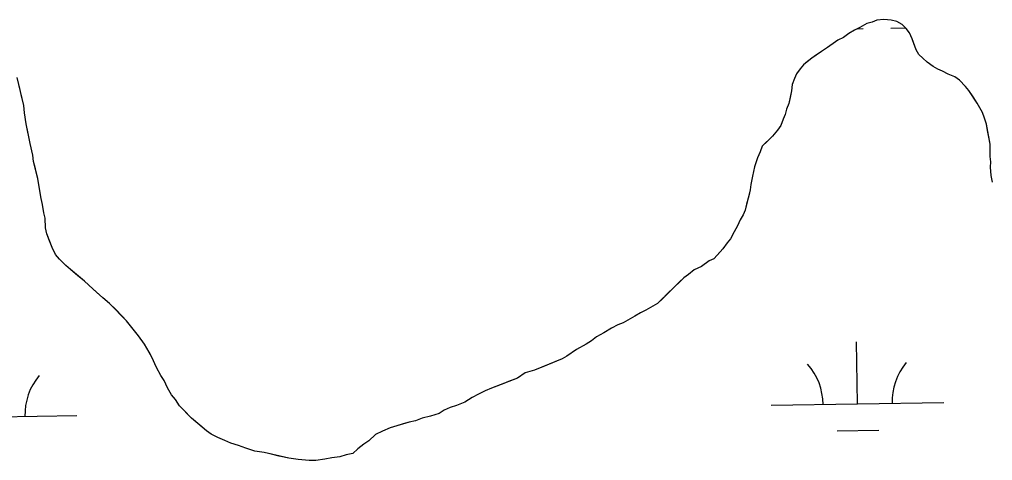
# Model space of a CAD drawing. Extents: x 3807117 to 3845308, y 337856 to 363736.
# Drawn here: x 3838492 to 3839055, y 346071 to 346326 of the extents above; entities that cross this region are included whole.
import ezdxf

# ---------------------------------------------------------------- set-up
doc = ezdxf.new("R2010")
doc.units = 0
doc.layers.add('V-TOPO-SHOR', color=7, linetype='Continuous')
doc.layers.add('V-WETL-SWMP', color=7, linetype='Continuous')

msp = doc.modelspace()

# ---------------------------------------------------------------- linework, layer by layer
at = {"layer": 'V-TOPO-SHOR'}
for points in [[(3839054.98, 346231.92), (3839054.23, 346235.88), (3839053.89, 346240.62), (3839053.93, 346243.78), (3839053.57, 346246.94), (3839053.61, 346250.49), (3839053.65, 346254.05), (3839052.9, 346258.01), (3839052.16, 346261.96), (3839051.41, 346265.52), (3839050.26, 346269.09), (3839049.11, 346272.26), (3839047.56, 346275.04), (3839046.02, 346277.82), (3839043.69, 346281.4), (3839041.35, 346284.98), (3839039.41, 346287.37), (3839035.89, 346290.97), (3839033.15, 346292.97), (3839029.22, 346294.59), (3839026.08, 346296.21), (3839023.33, 346297.42), (3839020.58, 346299.03), (3839017.06, 346301.44), (3839014.71, 346303.84), (3839012.37, 346305.84), (3839010.82, 346308.62), (3839009.67, 346311.79), (3839008.52, 346314.96), (3839006.98, 346318.53), (3839005.03, 346320.93), (3839002.69, 346323.32), (3838999.55, 346324.93), (3838996.4, 346325.76), (3838992.06, 346326.2), (3838988.11, 346325.85), (3838985.33, 346324.7), (3838982.16, 346323.94), (3838978.19, 346321.62), (3838975.01, 346320.07)], [(3838975.01, 346320.07), (3838971.83, 346318.13), (3838968.65, 346315.8), (3838965.47, 346314.26), (3838962.69, 346312.31), (3838959.5, 346309.98), (3838955.92, 346307.65), (3838953.14, 346305.71), (3838950.35, 346303.76), (3838947.96, 346301.82), (3838945.57, 346299.87), (3838943.57, 346297.52), (3838941.56, 346294.78), (3838940.35, 346292.03), (3838939.12, 346288.49), (3838938.69, 346284.94), (3838937.86, 346281), (3838937.03, 346277.46), (3838935.81, 346274.31), (3838934.98, 346271.16), (3838933.77, 346268.41), (3838932.54, 346264.87), (3838930.54, 346262.13), (3838927.73, 346258.6), (3838924.54, 346255.48), (3838921.75, 346252.75), (3838920.53, 346249.6), (3838918.91, 346246.07), (3838917.27, 346240.95), (3838916.03, 346235.44), (3838915.18, 346230.71), (3838914.75, 346227.55), (3838913.93, 346224.01), (3838912.69, 346219.29), (3838911.86, 346215.74), (3838910.64, 346212.99), (3838909.03, 346210.24)], [(3838544.03, 346161.78), (3838540.12, 346164.98), (3838536.6, 346168.18), (3838534.25, 346170.18), (3838529.56, 346174.58), (3838525.65, 346177.78), (3838521.35, 346181.38), (3838518.61, 346183.78), (3838515.09, 346187.37), (3838512.75, 346190.16), (3838510.83, 346194.13), (3838509.29, 346198.1), (3838507.75, 346202.06), (3838507, 346205.62), (3838506.67, 346211.16), (3838505.92, 346214.33), (3838505.18, 346219.07), (3838504.43, 346222.63), (3838503.32, 346229.36), (3838502.58, 346234.11), (3838501.06, 346239.65), (3838499.93, 346244.01), (3838499.57, 346247.56), (3838498.07, 346254.29), (3838496.95, 346260.23), (3838495.83, 346265.77), (3838494.71, 346272.1), (3838494.37, 346276.45), (3838492.86, 346282.78), (3838491.73, 346287.93)], [(3838909.03, 346210.24), (3838907.41, 346206.71), (3838905.4, 346203.18), (3838903.38, 346199.25), (3838901.38, 346196.9), (3838898.97, 346193.37), (3838895.78, 346189.86), (3838893.78, 346187.51), (3838891, 346186.36), (3838886.62, 346183.25), (3838882.26, 346181.32), (3838879.07, 346178.59), (3838876.28, 346176.65), (3838873.89, 346174.3), (3838870.69, 346171.18), (3838866.7, 346167.28), (3838863.91, 346164.54), (3838861.11, 346161.81), (3838858.33, 346160.26), (3838854.35, 346157.94), (3838851.18, 346156.39), (3838848, 346154.45), (3838845.22, 346152.91), (3838841.24, 346150.58), (3838838.07, 346149.43), (3838834.5, 346147.5), (3838830.12, 346144.78), (3838825.75, 346142.46), (3838822.96, 346140.12), (3838819.78, 346138.18), (3838814.22, 346135.09), (3838808.65, 346131.2), (3838805.87, 346129.65), (3838800.31, 346127.34), (3838794.76, 346125.04), (3838790, 346123.11), (3838784.45, 346121.6), (3838780.08, 346118.49), (3838774.92, 346116.57), (3838772.15, 346115.41), (3838768.18, 346113.88), (3838765.01, 346112.73), (3838761.44, 346111.19), (3838757.47, 346109.26), (3838753.89, 346107.33), (3838749.52, 346104.61), (3838744.76, 346102.69), (3838741.19, 346101.54), (3838737.62, 346100), (3838734.83, 346098.06), (3838729.69, 346096.54), (3838724.93, 346095.41), (3838720.97, 346093.87), (3838717.41, 346093.12), (3838713.84, 346091.98), (3838710.27, 346090.83), (3838706.31, 346089.69), (3838701.95, 346087.77), (3838697.98, 346085.83), (3838693.99, 346082.32), (3838691.2, 346080.38), (3838687.62, 346077.66), (3838684.82, 346074.92), (3838680.87, 346074.18), (3838677.3, 346073.03)], [(3838677.3, 346073.03), (3838672.55, 346072.3), (3838668.6, 346071.55), (3838663.45, 346070.82), (3838659.51, 346070.86), (3838653.19, 346071.33), (3838647.67, 346072.18), (3838642.16, 346073.42), (3838637.04, 346074.66), (3838633.5, 346075.49), (3838627.98, 346076.34), (3838622.86, 346077.98), (3838618.54, 346079.61), (3838614.21, 346080.84), (3838610.67, 346082.46), (3838606.74, 346084.08), (3838602.81, 346086.1), (3838600.07, 346088.11), (3838596.16, 346091.31), (3838591.46, 346095.31), (3838586.78, 346100.1), (3838584.44, 346102.49), (3838582.11, 346106.07), (3838579.77, 346108.86), (3838577.44, 346112.84), (3838575.52, 346117.21), (3838573.58, 346119.99), (3838571.26, 346124.75), (3838568.56, 346130.71), (3838567.01, 346133.49), (3838564.3, 346138.26), (3838560.8, 346143.03), (3838556.91, 346147.82), (3838553.79, 346151.8), (3838551.06, 346154.59), (3838547.54, 346158.18), (3838544.03, 346161.78)]]:
    msp.add_lwpolyline(points, dxfattribs=at)
at = {"layer": 'V-WETL-SWMP'}
for p, q in [((3838988.11, 346325.85), (3838985.33, 346324.7)), ((3838992.06, 346326.2), (3838988.11, 346325.85)), ((3838996.4, 346325.76), (3838992.06, 346326.2)), ((3838999.55, 346324.94), (3838996.4, 346325.76)), ((3839002.69, 346323.32), (3838999.55, 346324.94)), ((3838975.01, 346320.07), (3838971.83, 346318.14)), ((3838978.19, 346321.62), (3838975.01, 346320.07)), ((3838976.59, 346320.84), (3838980.21, 346320.9)), ((3838982.16, 346323.94), (3838978.19, 346321.62)), ((3838985.33, 346324.7), (3838982.16, 346323.94)), ((3838996.2, 346321.14), (3839004.7, 346321.26)), ((3839005.03, 346320.93), (3839002.69, 346323.32)), ((3839006.98, 346318.53), (3839005.03, 346320.93)), ((3838965.47, 346314.26), (3838959.5, 346309.98)), ((3838968.65, 346315.8), (3838965.47, 346314.26)), ((3838971.83, 346318.14), (3838968.65, 346315.8)), ((3839008.52, 346314.96), (3839006.98, 346318.53)), ((3839010.82, 346308.62), (3839008.52, 346314.96)), ((3838959.5, 346309.98), (3838955.92, 346307.65)), ((3839012.37, 346305.84), (3839010.82, 346308.62)), ((3838950.35, 346303.76), (3838945.57, 346299.87)), ((3838955.92, 346307.65), (3838950.35, 346303.76)), ((3839014.71, 346303.84), (3839012.37, 346305.84)), ((3839017.06, 346301.44), (3839014.71, 346303.84)), ((3838943.57, 346297.52), (3838941.56, 346294.78)), ((3838945.57, 346299.87), (3838943.57, 346297.52)), ((3839020.58, 346299.04), (3839017.06, 346301.44)), ((3839023.33, 346297.43), (3839020.58, 346299.04)), ((3839026.08, 346296.21), (3839023.33, 346297.43)), ((3838494.37, 346276.45), (3838490.6, 346292.68)), ((3838940.35, 346292.03), (3838939.12, 346288.49)), ((3838941.56, 346294.78), (3838940.35, 346292.03)), ((3839029.22, 346294.6), (3839026.08, 346296.21)), ((3839033.15, 346292.97), (3839029.22, 346294.6)), ((3839035.89, 346290.97), (3839033.15, 346292.97)), ((3838939.12, 346288.49), (3838938.69, 346284.94)), ((3839039.41, 346287.37), (3839035.89, 346290.97)), ((3839041.36, 346284.98), (3839039.41, 346287.37)), ((3838938.69, 346284.94), (3838937.03, 346277.46)), ((3839046.02, 346277.82), (3839041.36, 346284.98)), ((3838494.71, 346272.1), (3838494.37, 346276.45)), ((3838935.81, 346274.31), (3838934.98, 346271.16)), ((3838937.03, 346277.46), (3838935.81, 346274.31)), ((3839049.11, 346272.26), (3839046.02, 346277.82)), ((3838495.83, 346265.77), (3838494.71, 346272.1)), ((3838934.98, 346271.16), (3838933.77, 346268.41)), ((3839050.26, 346269.09), (3839049.11, 346272.26)), ((3839051.41, 346265.52), (3839050.26, 346269.09)), ((3838498.07, 346254.29), (3838495.83, 346265.77)), ((3838932.54, 346264.87), (3838930.54, 346262.13)), ((3838933.77, 346268.41), (3838932.54, 346264.87)), ((3839053.65, 346254.05), (3839051.41, 346265.52)), ((3838927.74, 346258.6), (3838921.75, 346252.75)), ((3838930.54, 346262.13), (3838927.74, 346258.6)), ((3838499.57, 346247.57), (3838498.07, 346254.29)), ((3838921.75, 346252.75), (3838920.53, 346249.6)), ((3839053.57, 346246.94), (3839053.65, 346254.05)), ((3838499.93, 346244.01), (3838499.57, 346247.57)), ((3838918.91, 346246.07), (3838917.27, 346240.95)), ((3838920.53, 346249.6), (3838918.91, 346246.07)), ((3839053.93, 346243.78), (3839053.57, 346246.94)), ((3838502.58, 346234.11), (3838499.93, 346244.01)), ((3838917.27, 346240.95), (3838916.03, 346235.44)), ((3839053.89, 346240.62), (3839053.93, 346243.78)), ((3839054.24, 346235.88), (3839053.89, 346240.62)), ((3838916.03, 346235.44), (3838915.18, 346230.71)), ((3839054.98, 346231.92), (3839054.24, 346235.88)), ((3838504.43, 346222.63), (3838502.58, 346234.11)), ((3838915.18, 346230.71), (3838914.75, 346227.55)), ((3838914.75, 346227.55), (3838911.86, 346215.74)), ((3838505.18, 346219.07), (3838504.43, 346222.63)), ((3838505.92, 346214.33), (3838505.18, 346219.07)), ((3838506.67, 346211.16), (3838505.92, 346214.33)), ((3838910.64, 346212.99), (3838909.03, 346210.24)), ((3838911.86, 346215.74), (3838910.64, 346212.99)), ((3838507, 346205.63), (3838506.67, 346211.16)), ((3838907.42, 346206.71), (3838905.4, 346203.18)), ((3838909.03, 346210.24), (3838907.42, 346206.71)), ((3838507.75, 346202.06), (3838507, 346205.63)), ((3838510.83, 346194.13), (3838507.75, 346202.06)), ((3838905.4, 346203.18), (3838903.38, 346199.25)), ((3838901.38, 346196.9), (3838898.98, 346193.38)), ((3838903.38, 346199.25), (3838901.38, 346196.9)), ((3838512.76, 346190.16), (3838510.83, 346194.13)), ((3838515.09, 346187.37), (3838512.76, 346190.16)), ((3838898.98, 346193.38), (3838893.78, 346187.51)), ((3838518.61, 346183.78), (3838515.09, 346187.37)), ((3838891, 346186.36), (3838886.62, 346183.25)), ((3838893.78, 346187.51), (3838891, 346186.36)), ((3838521.35, 346181.38), (3838518.61, 346183.78)), ((3838529.56, 346174.58), (3838521.35, 346181.38)), ((3838879.07, 346178.59), (3838876.28, 346176.65)), ((3838882.26, 346181.32), (3838879.07, 346178.59)), ((3838886.62, 346183.25), (3838882.26, 346181.32)), ((3838534.25, 346170.18), (3838529.56, 346174.58)), ((3838876.28, 346176.65), (3838861.11, 346161.81)), ((3838540.12, 346164.98), (3838534.25, 346170.18)), ((3838544.03, 346161.78), (3838540.12, 346164.98)), ((3838553.79, 346151.8), (3838544.03, 346161.78)), ((3838861.11, 346161.81), (3838854.36, 346157.94)), ((3838851.18, 346156.39), (3838848, 346154.45)), ((3838854.36, 346157.94), (3838851.18, 346156.39)), ((3838560.8, 346143.03), (3838553.79, 346151.8)), ((3838841.24, 346150.58), (3838838.07, 346149.43)), ((3838848, 346154.45), (3838841.24, 346150.58)), ((3838830.12, 346144.78), (3838825.75, 346142.46)), ((3838834.5, 346147.5), (3838830.12, 346144.78)), ((3838838.07, 346149.43), (3838834.5, 346147.5)), ((3838564.3, 346138.26), (3838560.8, 346143.03)), ((3838822.96, 346140.12), (3838819.78, 346138.18)), ((3838825.75, 346142.46), (3838822.96, 346140.12)), ((3838976.87, 346103.58), (3838976.33, 346139.57)), ((3838568.56, 346130.71), (3838564.3, 346138.26)), ((3838814.22, 346135.09), (3838808.65, 346131.2)), ((3838819.78, 346138.18), (3838814.22, 346135.09)), ((3838571.26, 346124.75), (3838568.56, 346130.71)), ((3838805.87, 346129.65), (3838790, 346123.11)), ((3838808.65, 346131.2), (3838805.87, 346129.65)), ((3838573.58, 346119.99), (3838571.26, 346124.75)), ((3838790, 346123.11), (3838784.46, 346121.6)), ((3838575.52, 346117.2), (3838573.58, 346119.99)), ((3838577.45, 346112.84), (3838575.52, 346117.2)), ((3838780.08, 346118.49), (3838765.01, 346112.73)), ((3838784.46, 346121.6), (3838780.08, 346118.49)), ((3838579.77, 346108.86), (3838577.45, 346112.84)), ((3838761.44, 346111.19), (3838757.47, 346109.26)), ((3838765.01, 346112.73), (3838761.44, 346111.19)), ((3838582.11, 346106.07), (3838579.77, 346108.86)), ((3838584.44, 346102.5), (3838582.11, 346106.07)), ((3838753.89, 346107.33), (3838749.52, 346104.61)), ((3838757.47, 346109.26), (3838753.89, 346107.33)), ((3838591.47, 346095.31), (3838584.44, 346102.5)), ((3838737.62, 346100), (3838734.83, 346098.06)), ((3838741.19, 346101.54), (3838737.62, 346100)), ((3838744.76, 346102.69), (3838741.19, 346101.54)), ((3838749.52, 346104.61), (3838744.76, 346102.69)), ((3838926.87, 346102.83), (3839026.86, 346104.33)), ((3838425.02, 346095.31), (3838525.01, 346096.81)), ((3838600.07, 346088.11), (3838591.47, 346095.31)), ((3838724.93, 346095.41), (3838720.97, 346093.87)), ((3838729.68, 346096.54), (3838724.93, 346095.41)), ((3838734.83, 346098.06), (3838729.68, 346096.54)), ((3838706.31, 346089.69), (3838701.95, 346087.76)), ((3838710.27, 346090.83), (3838706.31, 346089.69)), ((3838717.41, 346093.12), (3838710.27, 346090.83)), ((3838720.97, 346093.87), (3838717.41, 346093.12)), ((3838965.1, 346087.97), (3838989.1, 346088.33)), ((3838602.82, 346086.1), (3838600.07, 346088.11)), ((3838606.74, 346084.08), (3838602.82, 346086.1)), ((3838610.67, 346082.46), (3838606.74, 346084.08)), ((3838697.98, 346085.83), (3838693.99, 346082.32)), ((3838701.95, 346087.76), (3838697.98, 346085.83)), ((3838614.21, 346080.84), (3838610.67, 346082.46)), ((3838618.54, 346079.61), (3838614.21, 346080.84)), ((3838622.86, 346077.98), (3838618.54, 346079.61)), ((3838627.98, 346076.34), (3838622.86, 346077.98)), ((3838687.62, 346077.66), (3838684.82, 346074.92)), ((3838691.2, 346080.38), (3838687.62, 346077.66)), ((3838693.99, 346082.32), (3838691.2, 346080.38)), ((3838633.5, 346075.49), (3838627.98, 346076.34)), ((3838647.68, 346072.18), (3838633.5, 346075.49)), ((3838653.19, 346071.33), (3838647.68, 346072.18)), ((3838668.6, 346071.55), (3838663.46, 346070.82)), ((3838672.55, 346072.3), (3838668.6, 346071.55)), ((3838677.3, 346073.03), (3838672.55, 346072.3)), ((3838680.87, 346074.18), (3838677.3, 346073.03)), ((3838684.82, 346074.92), (3838680.87, 346074.18)), ((3838659.51, 346070.86), (3838653.19, 346071.33)), ((3838663.46, 346070.82), (3838659.51, 346070.86))]:
    msp.add_line(p, q, dxfattribs=at)
for centre, start, end in [((3838921.63, 346103.23), 0.0865, 41.6302), ((3839032.1, 346104.88), 140.0865, 181.6302), ((3838530.25, 346097.36), 140.0865, 181.6302)]:
    msp.add_arc(centre, 35.25, start, end, dxfattribs=at)

doc.saveas('drawing.dxf')
